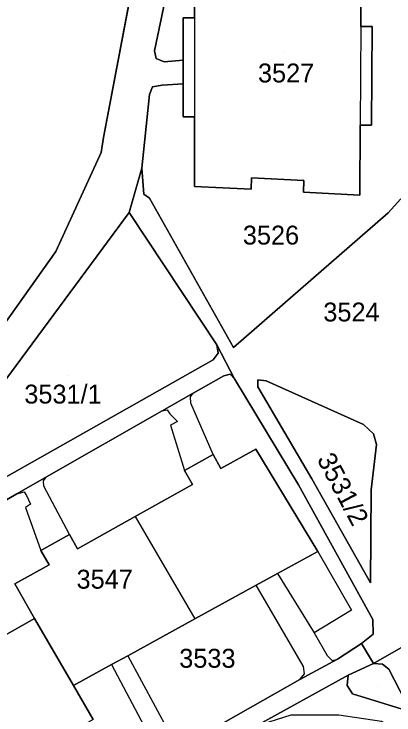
# Model space of a CAD drawing. Extents: x -262715 to -259381, y -1237238 to -1231182.
# Drawn here: x -261539.4 to -261499.2, y -1235774 to -1235699.9 of the extents above; entities that cross this region are included whole.
import ezdxf

# ---------------------------------------------------------------- set-up
doc = ezdxf.new("R2010")
doc.units = 0
for name, color, linetype in [('body_kn', 7, 'Continuous'), ('kladpar_druhypozemkov', 7, 'Continuous'), ('kladpar_hranice', 7, 'Continuous'), ('kladpar_parcelnecisla', 7, 'Continuous'), ('kladpar_plochy', 7, 'Continuous'), ('kladpar_sipky', 7, 'Continuous'), ('zappar_hrandruhpozemk', 7, 'Continuous')]:
    doc.layers.add(name, color=color, linetype=linetype)

msp = doc.modelspace()

# ---------------------------------------------------------------- linework, layer by layer
at = {"layer": 'body_kn'}
for p, q in [((-261521.47, -1235700.27), (-261521.47, -1235700.27)), ((-261520.27, -1235700.27), (-261520.27, -1235700.27)), ((-261520.27, -1235700.27), (-261520.27, -1235700.27)), ((-261502.7, -1235701.18), (-261502.7, -1235701.18)), ((-261502.7, -1235701.18), (-261502.7, -1235701.18)), ((-261501.5, -1235701.18), (-261501.5, -1235701.18)), ((-261524.51, -1235703.75), (-261524.51, -1235703.75)), ((-261524.34, -1235704.57), (-261524.34, -1235704.57)), ((-261523.5, -1235704.92), (-261523.5, -1235704.92)), ((-261521.47, -1235704.74), (-261521.47, -1235704.74)), ((-261524.73, -1235707.54), (-261524.73, -1235707.54)), ((-261523.69, -1235707.37), (-261523.69, -1235707.37)), ((-261521.47, -1235707.24), (-261521.47, -1235707.24)), ((-261525.05, -1235708.38), (-261525.05, -1235708.38)), ((-261521.47, -1235710.74), (-261521.47, -1235710.74)), ((-261520.27, -1235710.74), (-261520.27, -1235710.74)), ((-261502.75, -1235711.6), (-261502.75, -1235711.6)), ((-261501.55, -1235711.61), (-261501.55, -1235711.61)), ((-261529.9, -1235712.92), (-261529.9, -1235712.92)), ((-261530.15, -1235714.49), (-261530.15, -1235714.49)), ((-261525.84, -1235716.16), (-261525.84, -1235716.16)), ((-261525.84, -1235716.16), (-261525.84, -1235716.16)), ((-261514.24, -1235717.19), (-261514.24, -1235717.19)), ((-261508.7, -1235717.47), (-261508.7, -1235717.47)), ((-261520.27, -1235718.08), (-261520.27, -1235718.08)), ((-261525.62, -1235718.89), (-261525.62, -1235718.89)), ((-261514.3, -1235718.39), (-261514.3, -1235718.39)), ((-261508.76, -1235718.68), (-261508.76, -1235718.68)), ((-261502.79, -1235718.99), (-261502.79, -1235718.99)), ((-261525.05, -1235719.34), (-261525.05, -1235719.34)), ((-261527.17, -1235720.85), (-261527.17, -1235720.85)), ((-261527.17, -1235720.85), (-261527.17, -1235720.85)), ((-261499.81, -1235720.89), (-261499.81, -1235720.89)), ((-261534.93, -1235724.95), (-261534.93, -1235724.95)), ((-261517.9, -1235734.82), (-261517.9, -1235734.82)), ((-261516.16, -1235735.13), (-261516.16, -1235735.13)), ((-261517.77, -1235735.7), (-261517.77, -1235735.7)), ((-261518.3, -1235736.4), (-261518.3, -1235736.4)), ((-261517.18, -1235738.1), (-261517.18, -1235738.1)), ((-261516.5, -1235737.93), (-261516.5, -1235737.93)), ((-261516.04, -1235738.43), (-261516.04, -1235738.43)), ((-261516.04, -1235738.43), (-261516.04, -1235738.43)), ((-261513.58, -1235738.53), (-261513.58, -1235738.53)), ((-261512.69, -1235738.65), (-261512.69, -1235738.65)), ((-261512.69, -1235738.65), (-261512.69, -1235738.65)), ((-261513.58, -1235739.27), (-261513.58, -1235739.27)), ((-261520.71, -1235740.33), (-261520.71, -1235740.33)), ((-261520.43, -1235739.95), (-261520.43, -1235739.95)), ((-261520.65, -1235741.01), (-261520.65, -1235741.01)), ((-261523.68, -1235741.8), (-261523.68, -1235741.8)), ((-261523.68, -1235741.8), (-261523.68, -1235741.8)), ((-261523.18, -1235741.71), (-261523.18, -1235741.71)), ((-261522.9, -1235742.13), (-261522.9, -1235742.13)), ((-261522.82, -1235743.31), (-261522.82, -1235743.31)), ((-261522.09, -1235742.92), (-261522.09, -1235742.92)), ((-261502.41, -1235743.27), (-261502.41, -1235743.27)), ((-261501.36, -1235744.23), (-261501.36, -1235744.23)), ((-261501.02, -1235745.38), (-261501.02, -1235745.38)), ((-261518.31, -1235746.43), (-261518.31, -1235746.43)), ((-261518.31, -1235746.43), (-261518.31, -1235746.43)), ((-261513.81, -1235745.87), (-261513.81, -1235745.87)), ((-261513.81, -1235745.87), (-261513.81, -1235745.87)), ((-261517.48, -1235747.92), (-261517.48, -1235747.92)), ((-261521.32, -1235748.11), (-261521.32, -1235748.11)), ((-261536.25, -1235749.2), (-261536.25, -1235749.2)), ((-261535.91, -1235748.78), (-261535.91, -1235748.78)), ((-261507.87, -1235748.99), (-261507.87, -1235748.99)), ((-261536.22, -1235749.77), (-261536.22, -1235749.77)), ((-261520.48, -1235749.6), (-261520.48, -1235749.6)), ((-261509.28, -1235749.63), (-261509.28, -1235749.63)), ((-261501.59, -1235750.15), (-261501.59, -1235750.15)), ((-261539.06, -1235750.6), (-261539.06, -1235750.6)), ((-261539.06, -1235750.6), (-261539.06, -1235750.6)), ((-261538.29, -1235750.39), (-261538.29, -1235750.39)), ((-261538.04, -1235750.76), (-261538.04, -1235750.76)), ((-261538.14, -1235752.03), (-261538.14, -1235752.03)), ((-261537.61, -1235751.66), (-261537.61, -1235751.66)), ((-261526.54, -1235752.99), (-261526.54, -1235752.99)), ((-261526.54, -1235752.99), (-261526.54, -1235752.99)), ((-261533.51, -1235754.89), (-261533.51, -1235754.89)), ((-261533.51, -1235754.89), (-261533.51, -1235754.89)), ((-261536.51, -1235756.57), (-261536.51, -1235756.57)), ((-261532.66, -1235756.41), (-261532.66, -1235756.41)), ((-261507.24, -1235756.69), (-261507.24, -1235756.69)), ((-261507.24, -1235756.69), (-261507.24, -1235756.69)), ((-261535.66, -1235758.09), (-261535.66, -1235758.09)), ((-261511.5, -1235759.02), (-261511.5, -1235759.02)), ((-261511.5, -1235759.02), (-261511.5, -1235759.02)), ((-261539.26, -1235760.1), (-261539.26, -1235760.1)), ((-261513.74, -1235760.25), (-261513.74, -1235760.25)), ((-261501.66, -1235759.99), (-261501.66, -1235759.99)), ((-261503.69, -1235762.89), (-261503.69, -1235762.89)), ((-261537.19, -1235763.77), (-261537.19, -1235763.77)), ((-261537.19, -1235763.77), (-261537.19, -1235763.77)), ((-261520.23, -1235763.8), (-261520.23, -1235763.8)), ((-261501.43, -1235763.87), (-261501.43, -1235763.87)), ((-261507.64, -1235765.29), (-261507.64, -1235765.29)), ((-261507.64, -1235765.29), (-261507.64, -1235765.29)), ((-261501.38, -1235765.43), (-261501.38, -1235765.43)), ((-261502.63, -1235766.42), (-261502.63, -1235766.42)), ((-261502.63, -1235766.42), (-261502.63, -1235766.42)), ((-261527.33, -1235767.7), (-261527.33, -1235767.7)), ((-261527.33, -1235767.7), (-261527.33, -1235767.7)), ((-261506.26, -1235767.68), (-261506.26, -1235767.68)), ((-261529.04, -1235768.63), (-261529.04, -1235768.63)), ((-261529.04, -1235768.63), (-261529.04, -1235768.63)), ((-261505.72, -1235768.19), (-261505.72, -1235768.19)), ((-261505.17, -1235768.05), (-261505.17, -1235768.05)), ((-261501.35, -1235768.52), (-261501.35, -1235768.52)), ((-261500.41, -1235768.59), (-261500.41, -1235768.59)), ((-261508.76, -1235768.84), (-261508.76, -1235768.84)), ((-261499.72, -1235769.11), (-261499.72, -1235769.11)), ((-261508.65, -1235769.61), (-261508.65, -1235769.61)), ((-261504.04, -1235769.74), (-261504.04, -1235769.74)), ((-261533.08, -1235770.84), (-261533.08, -1235770.84)), ((-261509.13, -1235770.21), (-261509.13, -1235770.21)), ((-261509.13, -1235770.21), (-261509.13, -1235770.21)), ((-261504.15, -1235770.86), (-261504.15, -1235770.86)), ((-261503.56, -1235771.73), (-261503.56, -1235771.73))]:
    msp.add_line(p, q, dxfattribs=at)
at = {"layer": 'kladpar_druhypozemkov'}
for p, q in [((-261510.72, -1235703.81), (-261510.72, -1235703.81)), ((-261512.33, -1235722.44), (-261512.33, -1235722.44)), ((-261502.89, -1235730.03), (-261502.89, -1235730.03)), ((-261533.55, -1235738.04), (-261533.55, -1235738.04)), ((-261505.99, -1235746.24), (-261505.99, -1235746.24)), ((-261529.27, -1235758.16), (-261529.27, -1235758.16)), ((-261518.42, -1235766.74), (-261518.42, -1235766.74)), ((-261500.98, -1235770.97), (-261500.98, -1235770.97))]:
    msp.add_line(p, q, dxfattribs=at)
at = {"layer": 'kladpar_hranice'}
for points in [[(-261599.67, -1235584.6), (-261534.11, -1235635.98), (-261532.99, -1235637.25), (-261531.84, -1235639.05), (-261523.61, -1235653.8), (-261528.67, -1235673.96), (-261523.47, -1235680.3), (-261525.77, -1235691.13), (-261529.9, -1235712.92), (-261530.15, -1235714.49), (-261534.93, -1235724.95), (-261542.63, -1235735.74), (-261559.12, -1235754.12), (-261578.73, -1235770.3)], [(-261521.29, -1235688.37), (-261524.51, -1235703.75), (-261524.34, -1235704.57), (-261523.5, -1235704.92), (-261521.47, -1235704.74), (-261521.47, -1235707.24), (-261523.69, -1235707.37), (-261524.73, -1235707.54), (-261525.05, -1235708.38), (-261525.84, -1235716.16), (-261527.17, -1235720.85), (-261540.23, -1235738.5), (-261558.48, -1235759.13), (-261561.25, -1235763.26), (-261565.54, -1235765.66), (-261566.84, -1235766.43), (-261568.08, -1235768.21), (-261568.03, -1235770.11), (-261562.87, -1235778.04), (-261561.99, -1235779.62), (-261565.67, -1235781.69), (-261569.96, -1235773.96), (-261571.91, -1235772.59), (-261574.46, -1235772.13)], [(-261520.27, -1235693.54), (-261520.27, -1235700.27), (-261521.47, -1235700.27), (-261521.47, -1235704.74), (-261523.5, -1235704.92), (-261524.34, -1235704.57), (-261524.51, -1235703.75), (-261521.29, -1235688.37)], [(-261578.73, -1235770.3), (-261559.12, -1235754.12), (-261542.63, -1235735.74), (-261534.93, -1235724.95), (-261530.15, -1235714.49), (-261529.9, -1235712.92), (-261525.77, -1235691.13)], [(-261498.47, -1235719.41), (-261499.81, -1235720.89), (-261516.16, -1235735.13), (-261525.05, -1235719.34), (-261525.62, -1235718.89), (-261525.84, -1235716.16), (-261525.05, -1235708.38), (-261524.73, -1235707.54), (-261523.69, -1235707.37), (-261521.47, -1235707.24), (-261521.47, -1235710.74), (-261520.27, -1235710.74), (-261520.27, -1235718.08), (-261514.3, -1235718.39), (-261514.24, -1235717.19), (-261508.7, -1235717.47), (-261508.76, -1235718.68), (-261502.79, -1235718.99), (-261502.75, -1235711.6), (-261501.55, -1235711.61), (-261501.5, -1235701.18), (-261502.7, -1235701.18), (-261502.67, -1235693.82)], [(-261502.67, -1235693.82), (-261502.7, -1235701.18), (-261501.5, -1235701.18), (-261501.55, -1235711.61), (-261502.75, -1235711.6), (-261502.79, -1235718.99), (-261508.76, -1235718.68), (-261508.7, -1235717.47), (-261514.24, -1235717.19), (-261514.3, -1235718.39), (-261520.27, -1235718.08), (-261520.27, -1235710.74), (-261521.47, -1235710.74), (-261521.47, -1235707.24), (-261521.47, -1235704.74), (-261521.47, -1235700.27), (-261520.27, -1235700.27), (-261520.27, -1235693.54), (-261514.25, -1235693.64), (-261514.27, -1235694.85), (-261508.71, -1235694.94), (-261508.69, -1235693.72), (-261502.67, -1235693.82)], [(-261501.43, -1235763.87), (-261509.28, -1235749.63), (-261516.04, -1235738.43), (-261517.9, -1235734.82), (-261527.17, -1235720.85), (-261525.84, -1235716.16)], [(-261525.84, -1235716.16), (-261525.62, -1235718.89), (-261525.05, -1235719.34), (-261516.16, -1235735.13), (-261499.81, -1235720.89), (-261498.47, -1235719.41)], [(-261527.17, -1235720.85), (-261517.9, -1235734.82), (-261517.77, -1235735.7), (-261518.3, -1235736.4), (-261558.48, -1235759.13), (-261540.23, -1235738.5), (-261527.17, -1235720.85)], [(-261516.04, -1235738.43), (-261516.5, -1235737.93), (-261517.18, -1235738.1), (-261520.43, -1235739.95), (-261523.68, -1235741.8), (-261535.91, -1235748.78), (-261539.06, -1235750.6), (-261546.52, -1235754.89), (-261549.58, -1235756.48), (-261561.25, -1235763.26), (-261558.48, -1235759.13), (-261518.3, -1235736.4), (-261517.77, -1235735.7), (-261517.9, -1235734.82), (-261516.04, -1235738.43)], [(-261562.87, -1235778.04), (-261568.03, -1235770.11), (-261568.08, -1235768.21), (-261566.84, -1235766.43), (-261565.54, -1235765.66), (-261561.25, -1235763.26), (-261549.58, -1235756.48), (-261546.52, -1235754.89), (-261539.06, -1235750.6), (-261535.91, -1235748.78), (-261523.68, -1235741.8), (-261520.43, -1235739.95), (-261517.18, -1235738.1), (-261516.5, -1235737.93), (-261516.04, -1235738.43)], [(-261516.04, -1235738.43), (-261509.28, -1235749.63), (-261501.43, -1235763.87), (-261501.38, -1235765.43), (-261502.63, -1235766.42), (-261505.17, -1235768.05), (-261509.13, -1235770.21), (-261521.14, -1235777.02)], [(-261501.66, -1235759.99), (-261501.59, -1235750.15), (-261501.02, -1235745.38), (-261501.36, -1235744.23), (-261502.41, -1235743.27), (-261512.69, -1235738.65), (-261513.58, -1235738.53), (-261513.58, -1235739.27), (-261507.87, -1235748.99), (-261501.66, -1235759.99)], [(-261512.69, -1235738.65), (-261502.41, -1235743.27), (-261501.36, -1235744.23), (-261501.02, -1235745.38), (-261501.59, -1235750.15), (-261501.66, -1235759.99), (-261507.87, -1235748.99), (-261513.58, -1235739.27), (-261513.58, -1235738.53), (-261512.69, -1235738.65)], [(-261530.98, -1235774.45), (-261533.08, -1235770.84), (-261529.04, -1235768.63), (-261527.33, -1235767.7), (-261520.23, -1235763.8), (-261513.74, -1235760.25), (-261511.5, -1235759.02), (-261507.24, -1235756.69), (-261513.81, -1235745.87), (-261517.48, -1235747.92), (-261518.31, -1235746.43), (-261521.32, -1235748.11), (-261520.48, -1235749.6), (-261526.54, -1235752.99), (-261532.66, -1235756.41), (-261533.51, -1235754.89), (-261536.51, -1235756.57), (-261535.66, -1235758.09), (-261539.26, -1235760.1), (-261537.19, -1235763.77), (-261540.89, -1235765.83)], [(-261513.81, -1235745.87), (-261507.24, -1235756.69), (-261511.5, -1235759.02), (-261513.74, -1235760.25), (-261520.23, -1235763.8), (-261527.33, -1235767.7), (-261529.04, -1235768.63), (-261533.08, -1235770.84), (-261537.19, -1235763.77), (-261539.26, -1235760.1), (-261535.66, -1235758.09), (-261536.51, -1235756.57), (-261533.51, -1235754.89), (-261532.66, -1235756.41), (-261526.54, -1235752.99), (-261520.48, -1235749.6), (-261521.32, -1235748.11), (-261518.31, -1235746.43), (-261517.48, -1235747.92), (-261513.81, -1235745.87)], [(-261537.19, -1235763.77), (-261533.08, -1235770.84), (-261530.98, -1235774.45), (-261535.07, -1235776.72), (-261537.27, -1235777.94), (-261544.82, -1235782.13), (-261550.33, -1235785.19), (-261552.13, -1235786.19), (-261556.71, -1235788.73), (-261561.99, -1235779.62), (-261562.87, -1235778.04), (-261559.17, -1235775.98), (-261560.02, -1235774.44), (-261556.99, -1235772.75), (-261556.13, -1235774.29), (-261550.04, -1235770.91), (-261543.92, -1235767.51), (-261544.76, -1235766), (-261541.73, -1235764.31), (-261540.89, -1235765.83), (-261537.19, -1235763.77)], [(-261496.99, -1235766.03), (-261501.35, -1235768.52), (-261502.63, -1235766.42), (-261501.38, -1235765.43), (-261501.43, -1235763.87)], [(-261502.63, -1235766.42), (-261501.35, -1235768.52), (-261504.04, -1235769.74), (-261513.86, -1235775.17), (-261531.1, -1235784.06), (-261546.32, -1235792.29), (-261547.93, -1235793.44), (-261548.56, -1235795.63), (-261548.57, -1235797.69), (-261547.79, -1235799.69), (-261542.76, -1235808.22), (-261535.17, -1235821.81), (-261498.26, -1235889.12)], [(-261521.14, -1235777.02), (-261509.13, -1235770.21), (-261505.17, -1235768.05), (-261502.63, -1235766.42)], [(-261495.05, -1235778.21), (-261500.49, -1235774.67), (-261505, -1235773.97), (-261510.09, -1235774), (-261513.86, -1235775.17), (-261504.04, -1235769.74), (-261504.15, -1235770.86), (-261503.56, -1235771.73), (-261497.42, -1235773.64), (-261499.72, -1235769.11), (-261500.41, -1235768.59), (-261501.35, -1235768.52), (-261496.99, -1235766.03)], [(-261497.42, -1235773.64), (-261503.56, -1235771.73), (-261504.15, -1235770.86), (-261504.04, -1235769.74), (-261501.35, -1235768.52), (-261500.41, -1235768.59), (-261499.72, -1235769.11), (-261497.42, -1235773.64)]]:
    msp.add_lwpolyline(points, dxfattribs=at)
at = {"layer": 'kladpar_plochy'}
for p, q in [((-261525.77, -1235691.13), (-261529.9, -1235712.92)), ((-261529.9, -1235712.92), (-261530.15, -1235714.49)), ((-261530.15, -1235714.49), (-261534.93, -1235724.95)), ((-261527.17, -1235720.85), (-261525.84, -1235716.16)), ((-261525.84, -1235716.16), (-261525.62, -1235718.89)), ((-261525.62, -1235718.89), (-261525.05, -1235719.34)), ((-261525.05, -1235719.34), (-261516.16, -1235735.13)), ((-261499.81, -1235720.89), (-261498.47, -1235719.41)), ((-261517.9, -1235734.82), (-261527.17, -1235720.85)), ((-261516.16, -1235735.13), (-261499.81, -1235720.89)), ((-261534.93, -1235724.95), (-261542.63, -1235735.74)), ((-261516.04, -1235738.43), (-261517.9, -1235734.82)), ((-261509.28, -1235749.63), (-261516.04, -1235738.43)), ((-261512.69, -1235738.65), (-261513.58, -1235738.53)), ((-261513.58, -1235738.53), (-261513.58, -1235739.27)), ((-261502.41, -1235743.27), (-261512.69, -1235738.65)), ((-261513.58, -1235739.27), (-261507.87, -1235748.99)), ((-261501.36, -1235744.23), (-261502.41, -1235743.27)), ((-261501.02, -1235745.38), (-261501.36, -1235744.23)), ((-261501.59, -1235750.15), (-261501.02, -1235745.38)), ((-261507.87, -1235748.99), (-261501.66, -1235759.99)), ((-261501.43, -1235763.87), (-261509.28, -1235749.63)), ((-261501.66, -1235759.99), (-261501.59, -1235750.15)), ((-261501.38, -1235765.43), (-261501.43, -1235763.87)), ((-261502.63, -1235766.42), (-261501.38, -1235765.43)), ((-261501.35, -1235768.52), (-261502.63, -1235766.42)), ((-261496.99, -1235766.03), (-261501.35, -1235768.52))]:
    msp.add_line(p, q, dxfattribs=at)
for points in [[(-261521.29, -1235688.37), (-261524.51, -1235703.75), (-261524.34, -1235704.57), (-261523.5, -1235704.92), (-261521.47, -1235704.74), (-261521.47, -1235707.24), (-261523.69, -1235707.37), (-261524.73, -1235707.54), (-261525.05, -1235708.38), (-261525.84, -1235716.16), (-261527.17, -1235720.85), (-261540.23, -1235738.5), (-261558.48, -1235759.13), (-261561.25, -1235763.26), (-261565.54, -1235765.66), (-261566.84, -1235766.43), (-261568.08, -1235768.21), (-261568.03, -1235770.11), (-261562.87, -1235778.04), (-261561.99, -1235779.62), (-261565.67, -1235781.69), (-261569.96, -1235773.96), (-261571.91, -1235772.59), (-261574.46, -1235772.13)], [(-261520.27, -1235693.54), (-261520.27, -1235700.27), (-261521.47, -1235700.27), (-261521.47, -1235704.74), (-261523.5, -1235704.92), (-261524.34, -1235704.57), (-261524.51, -1235703.75), (-261521.29, -1235688.37)], [(-261578.73, -1235770.3), (-261559.12, -1235754.12), (-261542.63, -1235735.74), (-261534.93, -1235724.95), (-261530.15, -1235714.49), (-261529.9, -1235712.92), (-261525.77, -1235691.13)], [(-261498.47, -1235719.41), (-261499.81, -1235720.89), (-261516.16, -1235735.13), (-261525.05, -1235719.34), (-261525.62, -1235718.89), (-261525.84, -1235716.16), (-261525.05, -1235708.38), (-261524.73, -1235707.54), (-261523.69, -1235707.37), (-261521.47, -1235707.24), (-261521.47, -1235710.74), (-261520.27, -1235710.74), (-261520.27, -1235718.08), (-261514.3, -1235718.39), (-261514.24, -1235717.19), (-261508.7, -1235717.47), (-261508.76, -1235718.68), (-261502.79, -1235718.99), (-261502.75, -1235711.6), (-261501.55, -1235711.61), (-261501.5, -1235701.18), (-261502.7, -1235701.18), (-261502.67, -1235693.82)], [(-261562.87, -1235778.04), (-261568.03, -1235770.11), (-261568.08, -1235768.21), (-261566.84, -1235766.43), (-261565.54, -1235765.66), (-261561.25, -1235763.26), (-261549.58, -1235756.48), (-261546.52, -1235754.89), (-261539.06, -1235750.6), (-261535.91, -1235748.78), (-261523.68, -1235741.8), (-261520.43, -1235739.95), (-261517.18, -1235738.1), (-261516.5, -1235737.93), (-261516.04, -1235738.43), (-261509.28, -1235749.63), (-261501.43, -1235763.87), (-261501.38, -1235765.43), (-261502.63, -1235766.42), (-261505.17, -1235768.05), (-261509.13, -1235770.21), (-261521.14, -1235777.02)], [(-261530.98, -1235774.45), (-261533.08, -1235770.84), (-261529.04, -1235768.63), (-261527.33, -1235767.7), (-261520.23, -1235763.8), (-261513.74, -1235760.25), (-261511.5, -1235759.02), (-261507.24, -1235756.69), (-261513.81, -1235745.87), (-261517.48, -1235747.92), (-261518.31, -1235746.43), (-261521.32, -1235748.11), (-261520.48, -1235749.6), (-261526.54, -1235752.99), (-261532.66, -1235756.41), (-261533.51, -1235754.89), (-261536.51, -1235756.57), (-261535.66, -1235758.09), (-261539.26, -1235760.1), (-261537.19, -1235763.77), (-261540.89, -1235765.83)], [(-261521.14, -1235777.02), (-261509.13, -1235770.21), (-261505.17, -1235768.05), (-261502.63, -1235766.42), (-261501.35, -1235768.52), (-261504.04, -1235769.74), (-261513.86, -1235775.17)], [(-261495.05, -1235778.21), (-261500.49, -1235774.67), (-261505, -1235773.97), (-261510.09, -1235774), (-261513.86, -1235775.17), (-261504.04, -1235769.74), (-261504.15, -1235770.86), (-261503.56, -1235771.73), (-261497.42, -1235773.64), (-261499.72, -1235769.11), (-261500.41, -1235768.59), (-261501.35, -1235768.52), (-261496.99, -1235766.03)]]:
    msp.add_lwpolyline(points, dxfattribs=at)
for points in [[(-261502.67, -1235693.82), (-261502.7, -1235701.18), (-261501.5, -1235701.18), (-261501.55, -1235711.61), (-261502.75, -1235711.6), (-261502.79, -1235718.99), (-261508.76, -1235718.68), (-261508.7, -1235717.47), (-261514.24, -1235717.19), (-261514.3, -1235718.39), (-261520.27, -1235718.08), (-261520.27, -1235710.74), (-261521.47, -1235710.74), (-261521.47, -1235707.24), (-261521.47, -1235704.74), (-261521.47, -1235700.27), (-261520.27, -1235700.27), (-261520.27, -1235693.54), (-261514.25, -1235693.64), (-261514.27, -1235694.85), (-261508.71, -1235694.94), (-261508.69, -1235693.72)], [(-261527.17, -1235720.85), (-261517.9, -1235734.82), (-261517.77, -1235735.7), (-261518.3, -1235736.4), (-261558.48, -1235759.13), (-261540.23, -1235738.5)], [(-261516.04, -1235738.43), (-261516.5, -1235737.93), (-261517.18, -1235738.1), (-261520.43, -1235739.95), (-261523.68, -1235741.8), (-261535.91, -1235748.78), (-261539.06, -1235750.6), (-261546.52, -1235754.89), (-261549.58, -1235756.48), (-261561.25, -1235763.26), (-261558.48, -1235759.13), (-261518.3, -1235736.4), (-261517.77, -1235735.7), (-261517.9, -1235734.82)], [(-261512.69, -1235738.65), (-261502.41, -1235743.27), (-261501.36, -1235744.23), (-261501.02, -1235745.38), (-261501.59, -1235750.15), (-261501.66, -1235759.99), (-261507.87, -1235748.99), (-261513.58, -1235739.27), (-261513.58, -1235738.53)], [(-261513.81, -1235745.87), (-261507.24, -1235756.69), (-261511.5, -1235759.02), (-261513.74, -1235760.25), (-261520.23, -1235763.8), (-261527.33, -1235767.7), (-261529.04, -1235768.63), (-261533.08, -1235770.84), (-261537.19, -1235763.77), (-261539.26, -1235760.1), (-261535.66, -1235758.09), (-261536.51, -1235756.57), (-261533.51, -1235754.89), (-261532.66, -1235756.41), (-261526.54, -1235752.99), (-261520.48, -1235749.6), (-261521.32, -1235748.11), (-261518.31, -1235746.43), (-261517.48, -1235747.92)], [(-261537.19, -1235763.77), (-261533.08, -1235770.84), (-261530.98, -1235774.45), (-261535.07, -1235776.72), (-261537.27, -1235777.94), (-261544.82, -1235782.13), (-261550.33, -1235785.19), (-261552.13, -1235786.19), (-261556.71, -1235788.73), (-261561.99, -1235779.62), (-261562.87, -1235778.04), (-261559.17, -1235775.98), (-261560.02, -1235774.44), (-261556.99, -1235772.75), (-261556.13, -1235774.29), (-261550.04, -1235770.91), (-261543.92, -1235767.51), (-261544.76, -1235766), (-261541.73, -1235764.31), (-261540.89, -1235765.83)], [(-261497.42, -1235773.64), (-261503.56, -1235771.73), (-261504.15, -1235770.86), (-261504.04, -1235769.74), (-261501.35, -1235768.52), (-261500.41, -1235768.59), (-261499.72, -1235769.11)]]:
    msp.add_lwpolyline(points, close=True, dxfattribs=at)
at = {"layer": 'kladpar_sipky'}
msp.add_line((-261499.31, -1235772.35), (-261499.31, -1235772.35), dxfattribs=at)
at = {"layer": 'zappar_hrandruhpozemk'}
for p, q in [((-261520.27, -1235700.27), (-261520.27, -1235710.74)), ((-261502.7, -1235701.18), (-261502.75, -1235711.6)), ((-261518.31, -1235746.43), (-261520.65, -1235741.01)), ((-261522.82, -1235743.31), (-261521.32, -1235748.11)), ((-261533.51, -1235754.89), (-261536.22, -1235749.77)), ((-261538.14, -1235752.03), (-261536.51, -1235756.57)), ((-261526.54, -1235752.99), (-261520.23, -1235763.8)), ((-261507.24, -1235756.69), (-261503.69, -1235762.89)), ((-261511.5, -1235759.02), (-261507.64, -1235765.29)), ((-261508.76, -1235768.84), (-261513.74, -1235760.25)), ((-261503.69, -1235762.89), (-261507.64, -1235765.29)), ((-261527.33, -1235767.7), (-261522.6, -1235776.46)), ((-261529.04, -1235768.63), (-261524.38, -1235777.47))]:
    msp.add_line(p, q, dxfattribs=at)
for points in [[(-261520.65, -1235741.01), (-261520.71, -1235740.33), (-261520.43, -1235739.95)], [(-261523.68, -1235741.8), (-261523.18, -1235741.71), (-261522.9, -1235742.13), (-261522.09, -1235742.92), (-261522.82, -1235743.31)], [(-261536.22, -1235749.77), (-261536.25, -1235749.2), (-261535.91, -1235748.78)], [(-261539.06, -1235750.6), (-261538.29, -1235750.39), (-261538.04, -1235750.76), (-261537.61, -1235751.66), (-261538.14, -1235752.03)], [(-261507.64, -1235765.29), (-261506.26, -1235767.68), (-261505.72, -1235768.19), (-261505.17, -1235768.05)], [(-261509.13, -1235770.21), (-261508.65, -1235769.61), (-261508.76, -1235768.84)]]:
    msp.add_lwpolyline(points, dxfattribs=at)

# ---------------------------------------------------------------- texts
at = {"layer": 'kladpar_parcelnecisla'}
for s, p in [('3527', (-261513.567, -1235707.09)), ('3526', (-261515.164, -1235724.23)), ('3524', (-261506.654, -1235732.36)), ('3531/1', (-261538.271, -1235741.04)), ('3547', (-261532.75, -1235760.61)), ('3533', (-261521.892, -1235768.97))]:
    msp.add_text(s, height=2, dxfattribs=at).set_placement(p)
msp.add_text('3531/2', height=2, rotation=298, dxfattribs=at).set_placement((-261507.38, -1235746.923))

doc.saveas('drawing.dxf')
